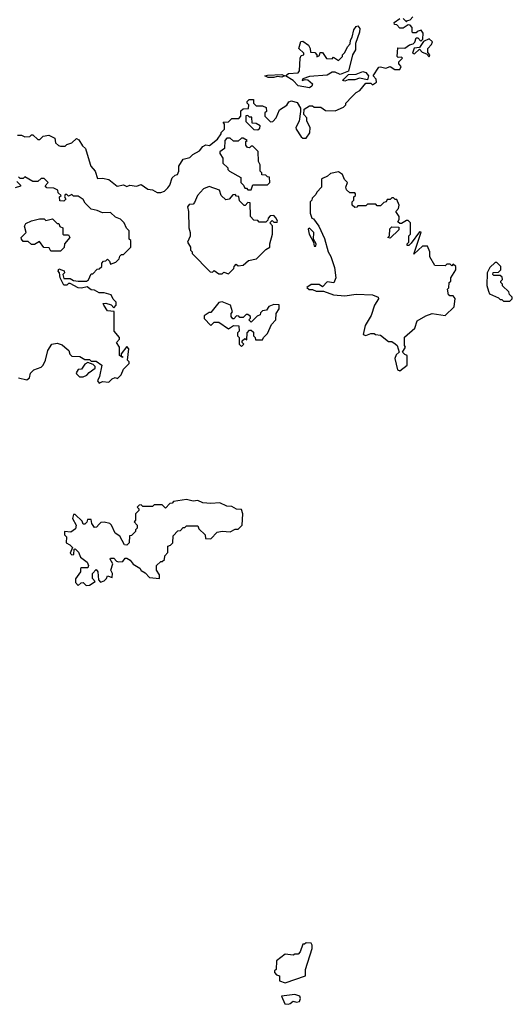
# Model space of a CAD drawing. Extents: x 1980017 to 2252640, y 74400 to 266395.
# Tile 263 of 388: x 2113163 to 2116210, y 196089 to 202182. Entities that reach past the tile are written whole.
import ezdxf

# ---------------------------------------------------------------- set-up
doc = ezdxf.new("R2010")
doc.units = 0

msp = doc.modelspace()

# ---------------------------------------------------------------- linework, layer by layer
at = {"layer": '0CON20XD'}
for points in [[(2113148.3, 201468.3), (2113175, 201467.5), (2113195, 201457.5), (2113225, 201460), (2113235, 201470), (2113245, 201470), (2113275, 201440), (2113288.3, 201441.7), (2113308.3, 201461.7), (2113343, 201467), (2113379.3, 201449.3), (2113385, 201420), (2113403, 201403), (2113415, 201400), (2113445, 201400), (2113455, 201410), (2113485, 201420), (2113515, 201447.5), (2113529.3, 201439.3), (2113551.7, 201401.7), (2113570, 201385), (2113598.3, 201288.3), (2113602.5, 201275), (2113630, 201245), (2113645, 201200), (2113675, 201202.5), (2113715, 201192.5), (2113765, 201152.5), (2113805, 201160), (2113825, 201150), (2113845, 201157.5), (2113885, 201152.5), (2113915, 201162.5), (2113955, 201132.5), (2113985, 201130), (2114013, 201113), (2114035, 201112.5), (2114058.3, 201121.7), (2114078.3, 201141.7), (2114091.7, 201158.3), (2114107, 201203), (2114125, 201220), (2114140, 201225), (2114147.5, 201245), (2114147.5, 201275), (2114175, 201320), (2114215, 201330), (2114233, 201347), (2114275, 201370), (2114295, 201397.5), (2114315, 201407.5), (2114337, 201403), (2114386.4, 201443.6), (2114410, 201475), (2114410, 201485), (2114430, 201505), (2114430, 201535), (2114421.7, 201548.3), (2114455, 201550), (2114475, 201570), (2114518.3, 201571.7), (2114530, 201585), (2114531.7, 201618.3), (2114545, 201630), (2114578.3, 201631.7), (2114580, 201655), (2114570, 201665), (2114570, 201675), (2114581.7, 201688.3), (2114608.3, 201688.3), (2114610, 201665), (2114625, 201650), (2114665, 201650), (2114688.3, 201638.3), (2114690, 201615), (2114680, 201605), (2114680, 201585), (2114715, 201550), (2114728.3, 201551.7), (2114750, 201575), (2114770, 201625), (2114815, 201652.5), (2114827, 201673), (2114845, 201680), (2114878.8, 201668.8), (2114900, 201635), (2114900, 201615), (2114891.2, 201555), (2114870, 201515), (2114872.5, 201505), (2114905, 201457.5), (2114915, 201450), (2114935, 201450), (2114957, 201483), (2114960, 201515), (2114940, 201555), (2114940, 201575), (2114920, 201595), (2114921.7, 201628.3), (2114955, 201650), (2114975, 201650), (2114985, 201640), (2115025, 201640), (2115055, 201620), (2115115, 201617.5), (2115165, 201640), (2115180, 201655), (2115180, 201665), (2115217.5, 201705), (2115245, 201732.5), (2115266.4, 201743.6), (2115305, 201790), (2115335, 201790), (2115345, 201780), (2115370, 201795), (2115367.5, 201815), (2115350, 201835), (2115385, 201887.5), (2115395, 201891.2), (2115427.1, 201882.9), (2115455, 201892.5), (2115484.2, 201874.2), (2115515, 201873.3), (2115521.7, 201891.7), (2115508.3, 201908.3), (2115508.3, 201921.7), (2115530, 201945), (2115525, 201950), (2115505, 201947.5), (2115497.5, 201955), (2115502.5, 202007.5), (2115545, 202006.2), (2115575, 202026.7), (2115597, 202033), (2115607, 202043), (2115615, 202070), (2115625, 202070), (2115645, 202050), (2115657.5, 202062.5), (2115658.3, 202098.3), (2115647, 202117), (2115621.7, 202108.3), (2115615, 202100), (2115595, 202100), (2115590, 202105), (2115590, 202135), (2115578.3, 202148.3), (2115565, 202150), (2115535, 202130), (2115515, 202130), (2115495, 202150), (2115481.7, 202151.7), (2115480, 202165), (2115515, 202190)], [(2115535, 202190), (2115555, 202170), (2115561.7, 202178.3), (2115578.3, 202181.7), (2115595, 202200)], [(2114955, 201760), (2114885, 201773.3), (2114854, 201805), (2114807.5, 201835), (2114825, 201850), (2114885, 201853.8), (2114893.3, 201865), (2114897.5, 201945), (2114905, 201960), (2114920, 201965), (2114920, 201975), (2114890, 202005), (2114901.7, 202048.3), (2114915, 202050), (2114950, 202025), (2114960, 202005), (2114961.7, 201981.7), (2114988.3, 201978.3), (2115000, 201965), (2115001.7, 201951.7), (2115018.3, 201961.7), (2115021.7, 201978.3), (2115035, 201980), (2115061.7, 201941.7), (2115095, 201940), (2115105, 201950), (2115135, 201930), (2115160, 201955), (2115160, 201965), (2115175, 201980), (2115190, 202015), (2115207, 202033), (2115208.8, 202055), (2115220, 202075), (2115230.6, 202119.4), (2115245, 202140), (2115255, 202143.3), (2115267, 202127), (2115265.6, 202105), (2115240, 202035), (2115240, 201995), (2115222, 201965), (2115195.8, 201864.2), (2115145.9, 201844.1), (2115115, 201857.5), (2115095, 201857.5), (2115065, 201839.2), (2114955, 201831.4), (2114915, 201816.7), (2114910, 201805), (2114928.3, 201811.7), (2114945, 201810), (2114974, 201785), (2114970, 201770), (2114955, 201760)], [(2115695, 201952.5), (2115700, 201965), (2115688.3, 201978.3), (2115686.7, 202005), (2115710.7, 202029.3), (2115716.2, 202045), (2115695, 202063.3), (2115661.7, 202048.3), (2115635, 202010), (2115603.6, 202006.4), (2115592.5, 201975), (2115605, 201970), (2115635, 202000), (2115651.7, 201981.7), (2115680, 201970), (2115695, 201952.5)], [(2114735, 201824.3), (2114700, 201825), (2114680, 201835), (2114695, 201838.8), (2114783.6, 201843.6), (2114800, 201835), (2114785, 201826.7), (2114755, 201831.2), (2114735, 201824.3)], [(2115175, 201802.5), (2115162.5, 201805), (2115167.5, 201815), (2115196.2, 201843.8), (2115245, 201846), (2115285, 201862), (2115305, 201856), (2115320, 201835), (2115315, 201810), (2115265, 201820), (2115235, 201809.2), (2115195, 201810), (2115175, 201802.5)], [(2114635, 201500), (2114648.3, 201511.7), (2114650, 201525), (2114625, 201540), (2114601.7, 201541.7), (2114598.3, 201578.3), (2114585, 201580), (2114575, 201590), (2114561.7, 201588.3), (2114561.7, 201551.7), (2114611.7, 201501.7), (2114635, 201500)], [(2114595, 201130), (2114605, 201160), (2114695, 201160), (2114710, 201175), (2114708.3, 201208.3), (2114695, 201210), (2114685, 201220), (2114661.7, 201221.7), (2114660, 201235), (2114650, 201245), (2114650, 201285), (2114640, 201305), (2114637, 201367), (2114605, 201400), (2114595, 201400), (2114585, 201390), (2114571.7, 201391.7), (2114562.5, 201405), (2114562.5, 201427.5), (2114570, 201435), (2114545, 201450), (2114535, 201450), (2114515, 201430), (2114485, 201430), (2114465, 201450), (2114445, 201450), (2114432.5, 201435), (2114430, 201385), (2114400, 201365), (2114400, 201355), (2114420, 201325), (2114420, 201295), (2114450, 201265), (2114450, 201255), (2114460, 201245), (2114530, 201205), (2114530, 201175), (2114548.3, 201158.3), (2114555, 201140), (2114565, 201140), (2114575, 201130), (2114595, 201130)], [(2113156.1, 199966.1), (2113206, 199954), (2113222.5, 199965), (2113230, 199995), (2113250, 200015), (2113295, 200032.5), (2113307.5, 200045), (2113322.5, 200075), (2113336.7, 200135), (2113362.5, 200175), (2113395, 200181.2), (2113425, 200170), (2113442.5, 200155), (2113467.5, 200135), (2113473, 200113), (2113485, 200100), (2113535, 200097.5), (2113565, 200080), (2113595, 200080), (2113605, 200070), (2113635, 200070), (2113670, 200045), (2113657.5, 199975), (2113643.3, 199946.7), (2113655, 199932.5), (2113675, 199942.5), (2113715, 199940), (2113735, 199960), (2113753, 199967), (2113768.3, 199961.7), (2113790, 199985), (2113805, 200020), (2113840, 200055), (2113840, 200065), (2113830, 200075), (2113837.5, 200145), (2113825, 200160), (2113790, 200115), (2113790, 200100), (2113798.3, 200098.3), (2113798.3, 200091.7), (2113780, 200105), (2113780, 200155), (2113762.5, 200185), (2113780, 200205), (2113780, 200215), (2113746.7, 200255), (2113746.7, 200376.7), (2113705, 200380), (2113682.5, 200415), (2113680, 200425), (2113695, 200427.5), (2113728.3, 200418.3), (2113745, 200400), (2113760, 200415), (2113760, 200435), (2113741.7, 200451.7), (2113729.3, 200479.3), (2113685, 200492.5), (2113655, 200492.5), (2113625, 200507.5), (2113605, 200510), (2113579.3, 200529.3), (2113545, 200520), (2113525, 200523.3), (2113475, 200550), (2113465, 200550), (2113455, 200540), (2113435, 200540), (2113412.5, 200585), (2113410, 200615), (2113400, 200625), (2113405, 200640), (2113438.3, 200628.3), (2113440, 200615), (2113430, 200605), (2113435, 200580), (2113475, 200580), (2113495, 200567.5), (2113525, 200563.3), (2113576.7, 200563.3), (2113588.3, 200571.7), (2113605, 200610), (2113615, 200610), (2113641.7, 200638.3), (2113655, 200640), (2113670, 200655), (2113670, 200675), (2113681.7, 200688.3), (2113695, 200690), (2113705, 200700), (2113718.3, 200688.3), (2113725, 200670), (2113758.3, 200681.7), (2113778.3, 200701.7), (2113781.7, 200718.3), (2113791.7, 200728.3), (2113805, 200730), (2113850, 200775), (2113850, 200815), (2113840, 200825), (2113840, 200875), (2113823, 200893), (2113810, 200925), (2113787, 200947), (2113755, 200960), (2113725, 200990), (2113675, 200987.5), (2113641.7, 201001.7), (2113605, 201010), (2113567, 201047), (2113555, 201070), (2113525, 201090), (2113495, 201090), (2113485, 201100), (2113465, 201090), (2113455, 201100), (2113445, 201100), (2113440, 201085), (2113448.3, 201071.7), (2113435, 201060), (2113411.7, 201061.7), (2113410, 201085), (2113420, 201095), (2113401.7, 201111.7), (2113398.3, 201128.3), (2113375, 201140), (2113331.7, 201141.7), (2113320, 201155), (2113340, 201175), (2113315, 201200), (2113295, 201200), (2113275, 201180), (2113245, 201180), (2113195, 201210), (2113185, 201200), (2113165, 201200), (2113155, 201210)], [(2115515, 200010), (2115560, 200045), (2115560, 200105), (2115545, 200110), (2115530, 200125), (2115550, 200155), (2115542.5, 200165), (2115543, 200217), (2115606.4, 200273.6), (2115622, 200318), (2115675, 200350), (2115715, 200363.3), (2115795, 200351.2), (2115850, 200405), (2115856.4, 200456.4), (2115845, 200472.5), (2115823, 200473), (2115815, 200480), (2115810, 200515), (2115817, 200523), (2115820, 200555), (2115830, 200565), (2115830, 200585), (2115860, 200635), (2115860, 200655), (2115845, 200670), (2115835, 200660), (2115825, 200670), (2115805, 200670), (2115795, 200660), (2115731.7, 200661.7), (2115700, 200715), (2115700, 200745), (2115685, 200780), (2115655, 200780), (2115601.7, 200731.7), (2115646.7, 200866.7), (2115635, 200870), (2115585, 200800), (2115570, 200785), (2115560, 200785), (2115560, 200795), (2115570, 200805), (2115570, 200845), (2115580, 200855), (2115580, 200925), (2115565, 200940), (2115555, 200940), (2115525, 200920), (2115515, 200920), (2115501.7, 200931.7), (2115510, 200945), (2115510, 200965), (2115490, 200995), (2115507, 201013), (2115510, 201035), (2115495, 201070), (2115485, 201070), (2115475, 201080), (2115465, 201080), (2115455, 201070), (2115435, 201070), (2115430, 201055), (2115415, 201050), (2115395, 201030), (2115375, 201030), (2115365, 201040), (2115315, 201040), (2115305, 201030), (2115255, 201030), (2115248.3, 201021.7), (2115235, 201020), (2115220, 201035), (2115220, 201055), (2115230, 201065), (2115230, 201085), (2115240, 201095), (2115240, 201105), (2115235, 201110), (2115205, 201110), (2115185, 201130), (2115180, 201145), (2115190, 201175), (2115173, 201193), (2115160, 201225), (2115135, 201240), (2115085, 201230), (2115067, 201213), (2115035, 201200), (2115030, 201195), (2115030, 201145), (2115000, 201115), (2114995, 201100), (2114971.7, 201078.3), (2114970, 201065), (2114960, 201055), (2114960, 200985), (2114970, 200955), (2114980, 200950), (2115013.3, 200905), (2115047.7, 200827.7), (2115070, 200745), (2115087.7, 200717.7), (2115109.3, 200649.3), (2115117.5, 200585), (2115107, 200553), (2115065, 200560), (2115035, 200530), (2115015, 200542.5), (2114965, 200542.5), (2114940, 200525), (2114953, 200513), (2114975, 200512.5), (2114997, 200503), (2115041.7, 200501.7), (2115105, 200480), (2115175, 200472.5), (2115245, 200483.3), (2115345, 200480), (2115380, 200465), (2115382.5, 200455), (2115357.5, 200415), (2115337.7, 200352.3), (2115300.5, 200289.5), (2115287.5, 200235), (2115305, 200227.5), (2115335, 200240), (2115355, 200240), (2115363, 200233), (2115395, 200230), (2115445, 200190), (2115465, 200190), (2115486.4, 200176.4), (2115497.5, 200165), (2115510, 200125), (2115491.7, 200108.3), (2115482.5, 200085), (2115500, 200015), (2115515, 200010)], [(2113145, 201180), (2113168.3, 201158.3), (2113168.3, 201151.7), (2113135, 201142.5)], [(2114455, 200610), (2114488.3, 200641.7), (2114490, 200655), (2114501.7, 200668.3), (2114515, 200660), (2114545, 200662.5), (2114578.3, 200691.7), (2114627, 200703), (2114685, 200760), (2114710, 200775), (2114710, 200795), (2114727.5, 200855), (2114727.5, 200907.5), (2114710, 200925), (2114725, 200940), (2114735, 200930), (2114755, 200930), (2114757.5, 200935), (2114750, 200955), (2114735, 200970), (2114711.7, 200968.3), (2114700, 200955), (2114698.3, 200941.7), (2114685, 200930), (2114645, 200930), (2114635, 200940), (2114611.7, 200941.7), (2114590, 200965), (2114588.3, 201048.3), (2114575, 201050), (2114558.3, 201031.7), (2114551.7, 201031.7), (2114521.7, 201061.7), (2114518.3, 201088.3), (2114505, 201090), (2114495, 201100), (2114481.7, 201098.3), (2114458.3, 201071.7), (2114438.3, 201068.3), (2114410, 201095), (2114398.3, 201128.3), (2114335, 201150), (2114300, 201135), (2114262.5, 201095), (2114245, 201050), (2114235, 201040), (2114211.7, 201038.3), (2114200, 201025), (2114207.5, 200995), (2114210, 200895), (2114217.5, 200865), (2114217, 200843), (2114200, 200805), (2114220, 200775), (2114220, 200755), (2114230, 200745), (2114230, 200735), (2114341.7, 200621.7), (2114355, 200620), (2114365, 200630), (2114395, 200610), (2114415, 200610), (2114425, 200620), (2114455, 200610)], [(2113415, 200750), (2113355, 200750), (2113345, 200770), (2113311.7, 200771.7), (2113285, 200810), (2113255, 200790), (2113235, 200790), (2113215, 200810), (2113185, 200810), (2113173.3, 200823.3), (2113172.5, 200835), (2113202.5, 200865), (2113192.5, 200905), (2113200, 200920), (2113235, 200937.5), (2113285, 200950), (2113315, 200950), (2113325, 200940), (2113365, 200950), (2113395, 200920), (2113405, 200920), (2113411.7, 200901.7), (2113430, 200895), (2113430, 200855), (2113435, 200850), (2113465, 200850), (2113472.5, 200835), (2113440, 200795), (2113438.3, 200771.7), (2113415, 200750)], [(2114995, 200780), (2114996.7, 200795), (2114980, 200825), (2114983.3, 200865), (2114955, 200892.5), (2114947.5, 200885), (2114953.3, 200855), (2114980, 200805), (2114985, 200780), (2114995, 200780)], [(2115455, 200830), (2115440, 200835), (2115450, 200845), (2115451.7, 200888.3), (2115465, 200900), (2115508.3, 200898.3), (2115508.3, 200881.7), (2115455, 200830)], [(2116195, 200440), (2116210, 200455), (2116210, 200465), (2116191.7, 200481.7), (2116188.3, 200498.3), (2116150, 200535), (2116150, 200545), (2116140, 200555), (2116140, 200565), (2116150, 200575), (2116148.3, 200588.3), (2116135, 200600), (2116095, 200600), (2116090, 200605), (2116091.7, 200618.3), (2116125, 200620), (2116140, 200635), (2116140, 200655), (2116115, 200680), (2116105, 200680), (2116071.7, 200648.3), (2116053.6, 200616.4), (2116053, 200537), (2116063, 200503), (2116070, 200485), (2116125, 200460), (2116135, 200450), (2116145, 200450), (2116155, 200440), (2116195, 200440)], [(2114535, 200160), (2114550, 200175), (2114540, 200185), (2114540, 200195), (2114555, 200210), (2114568.3, 200201.7), (2114570, 200245), (2114585, 200260), (2114595, 200260), (2114608.3, 200248.3), (2114610, 200225), (2114620, 200215), (2114621.7, 200201.7), (2114665, 200200), (2114670, 200215), (2114695, 200240), (2114720, 200295), (2114747.5, 200325), (2114750, 200365), (2114767, 200393), (2114768.3, 200418.3), (2114735, 200420), (2114703, 200407), (2114690, 200385), (2114665, 200380), (2114651.7, 200368.3), (2114650, 200355), (2114631.7, 200348.3), (2114595, 200310), (2114580, 200325), (2114590, 200335), (2114590, 200345), (2114575, 200357.5), (2114563, 200357), (2114545, 200340), (2114525, 200340), (2114518.3, 200348.3), (2114505, 200350), (2114488.3, 200331.7), (2114481.7, 200331.7), (2114470, 200345), (2114470, 200365), (2114480, 200375), (2114467.5, 200415), (2114415, 200436.7), (2114395, 200432.5), (2114345, 200370), (2114335, 200370), (2114305, 200350), (2114303, 200333), (2114345, 200290), (2114365, 200310), (2114395, 200310), (2114455, 200270), (2114485, 200290), (2114518.3, 200288.3), (2114520, 200255), (2114510, 200245), (2114510, 200225), (2114520, 200215), (2114520, 200175), (2114535, 200160)], [(2113555, 199972.5), (2113578.3, 199981.7), (2113591.7, 199998.3), (2113630, 200025), (2113630, 200035), (2113618.3, 200048.3), (2113585, 200060), (2113565, 200050), (2113545, 200020), (2113523.6, 200016.4), (2113513, 199997), (2113515, 199990), (2113533, 199973), (2113555, 199972.5)], [(2113575, 198680), (2113595, 198682.5), (2113630, 198705), (2113613, 198723), (2113612.5, 198755), (2113635, 198780), (2113646.7, 198765), (2113650, 198715), (2113661.7, 198701.7), (2113685, 198710), (2113700, 198725), (2113705, 198740), (2113735, 198730), (2113737.5, 198755), (2113727.5, 198775), (2113740, 198815), (2113723, 198843), (2113725, 198850), (2113745, 198850), (2113761.7, 198831.7), (2113775, 198827.5), (2113801.7, 198828.3), (2113815, 198850), (2113825, 198850), (2113846.4, 198836.4), (2113865, 198812.5), (2113905, 198787.5), (2113915, 198772.5), (2113939.3, 198759.3), (2113965, 198730), (2114027, 198723), (2114027, 198747), (2114010, 198775), (2114010, 198805), (2114035, 198830), (2114045, 198830), (2114058.3, 198841.7), (2114060, 198865), (2114080, 198885), (2114080, 198925), (2114095, 198930), (2114110, 198945), (2114111.7, 198988.3), (2114141.7, 199018.3), (2114158.3, 199021.7), (2114175, 199040), (2114185, 199040), (2114195, 199050), (2114265, 199050), (2114271.7, 199031.7), (2114310, 198995), (2114311.7, 198971.7), (2114345, 198970), (2114385, 199010), (2114415, 199017.5), (2114465, 199012.5), (2114495, 199030), (2114515, 199030), (2114540, 199055), (2114542.5, 199125), (2114535, 199150), (2114503, 199153), (2114475, 199170), (2114445, 199172.5), (2114401.7, 199191.7), (2114345, 199187.5), (2114295, 199192.5), (2114265, 199207.5), (2114235, 199202.5), (2114195, 199212.5), (2114115, 199200), (2114105, 199190), (2114091.7, 199188.3), (2114065, 199160), (2114045, 199180), (2113995, 199180), (2113985, 199170), (2113925, 199170), (2113915, 199180), (2113901.7, 199178.3), (2113890, 199165), (2113900, 199155), (2113900, 199145), (2113880, 199125), (2113880, 199085), (2113870, 199075), (2113890, 199055), (2113890, 199035), (2113880, 199025), (2113880, 199015), (2113855, 198990), (2113841.7, 198988.3), (2113840, 198945), (2113825, 198930), (2113811.7, 198931.7), (2113782.5, 198985), (2113752.5, 199005), (2113730, 199055), (2113720, 199065), (2113685, 199072.5), (2113665, 199070), (2113655, 199060), (2113638.3, 199041.7), (2113625, 199040), (2113610, 199065), (2113605, 199090), (2113581.7, 199088.3), (2113578.3, 199071.7), (2113565, 199060), (2113555, 199060), (2113548.3, 199078.3), (2113505, 199120), (2113495, 199120), (2113490, 199095), (2113512.5, 199055), (2113508.3, 199031.7), (2113479.3, 199010.7), (2113440, 199015), (2113440, 198995), (2113451.7, 198981.7), (2113450, 198945), (2113473, 198933), (2113490, 198915), (2113475, 198880), (2113485, 198870), (2113498.3, 198871.7), (2113500, 198905), (2113507, 198907), (2113527, 198887), (2113540, 198855), (2113580, 198825), (2113587.5, 198805), (2113585, 198790), (2113545, 198790), (2113540, 198785), (2113540, 198765), (2113508.3, 198721.7), (2113508.3, 198698.3), (2113525, 198680), (2113543, 198697), (2113555, 198700), (2113575, 198680)], [(2114805, 196222.5), (2114930, 196265), (2114930, 196305), (2114972.5, 196435), (2114972.5, 196455), (2114965, 196467.5), (2114935, 196470), (2114925, 196460), (2114915, 196460), (2114897, 196413), (2114885, 196400), (2114865, 196400), (2114855, 196392.5), (2114805, 196400), (2114751.7, 196358.3), (2114750, 196305), (2114740, 196295), (2114740, 196285), (2114751.7, 196271.7), (2114770, 196265), (2114770, 196235), (2114805, 196222.5)], [(2114825, 196088.8), (2114835, 196093.3), (2114855, 196107.5), (2114875, 196102.5), (2114893, 196107), (2114900, 196125), (2114895, 196140), (2114865, 196148.8), (2114781.7, 196138.3), (2114802, 196092), (2114825, 196088.8)]]:
    msp.add_lwpolyline(points, dxfattribs=at)

doc.saveas('drawing.dxf')
